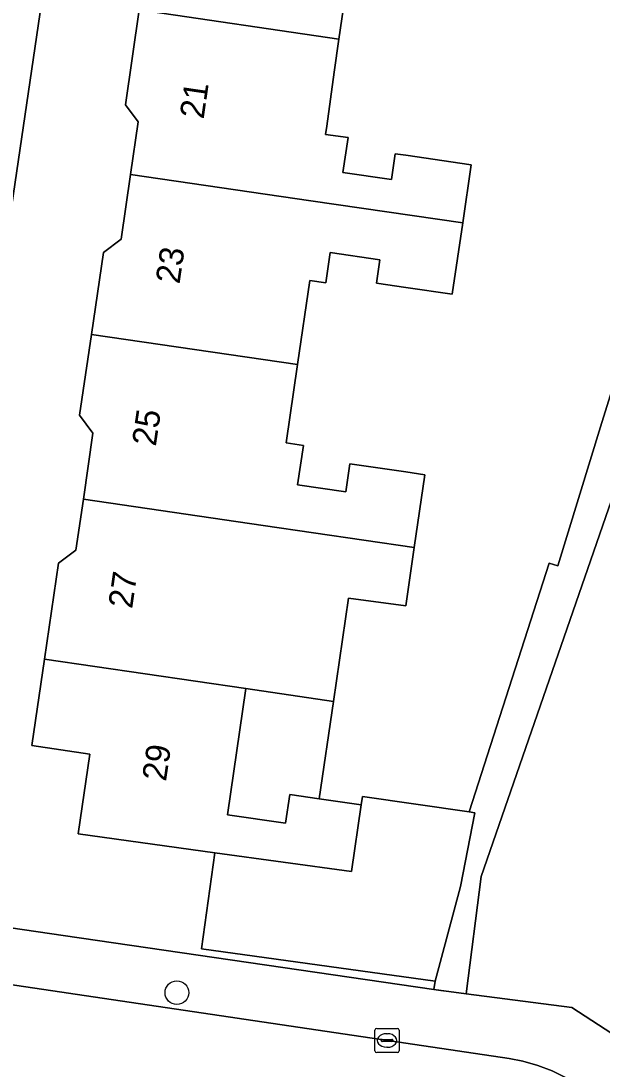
# Model space of a CAD drawing. Extents: x 159279 to 160377, y 384531 to 385888.
# Drawn here: x 159984.12 to 160008.1, y 384683.17 to 384726.45 of the extents above; entities that cross this region are included whole.
import ezdxf

# ---------------------------------------------------------------- set-up
doc = ezdxf.new("R2010")
doc.units = 0
for name, color, linetype in [('IMGEO_Boom', 7, 'Continuous'), ('IMGEO_Erf', 7, 'Continuous'), ('IMGEO_Kolk', 7, 'Continuous'), ('IMGEO_Muur', 7, 'Continuous'), ('IMGEO_Pand', 7, 'Continuous'), ('IMGEO_Pand_nummerreeks', 7, 'Continuous'), ('IMGEO_Rijbaan_lokaal_open', 7, 'Continuous'), ('IMGEO_Voetpad_open', 7, 'Continuous')]:
    doc.layers.add(name, color=color, linetype=linetype)

msp = doc.modelspace()

# ---------------------------------------------------------------- linework, layer by layer
at = {"layer": 'IMGEO_Boom'}
msp.add_circle((159990.556, 384686.322), 0.489, dxfattribs=at)
at = {"layer": 'IMGEO_Erf'}
for points in [[(159987.522, 384716.884), (159988.255, 384717.431), (159988.646, 384720.109), (159988.962, 384722.277), (159988.432, 384722.987), (159989.003, 384726.902), (159989.51, 384730.374), (159991.941, 384730.02), (159992.43, 384733.369), (159986.011, 384734.306), (159979.512, 384690.12)], [(159998.017, 384731.025), (159997.24, 384725.699), (159997.041, 384724.337), (159996.743, 384722.106), (159996.693, 384721.764), (159997.619, 384721.629), (159997.409, 384720.188), (159999.409, 384719.897), (159999.565, 384720.961), (160000, 384720.898), (160002.7, 384720.504), (160002.351, 384718.108), (160001.921, 384715.161), (160000, 384715.441), (159998.795, 384715.617), (159998.936, 384716.58), (159996.887, 384716.879), (159996.704, 384715.626), (159996.045, 384715.723), (159995.54, 384712.257), (159995.068, 384709.023), (159995.776, 384708.919), (159995.539, 384707.292), (159997.529, 384707.001), (159997.699, 384708.161), (160000, 384707.825), (160000.789, 384707.71), (160000.351, 384704.71), (160000, 384702.3), (159997.638, 384702.606), (159997.018, 384698.351), (159996.431, 384694.329), (159998.162, 384694.077), (159998.213, 384694.428), (160002.619, 384693.786), (160003.497, 384696.526), (160005.914, 384704.059), (160006.275, 384703.947), (160008.046, 384709.688), (160010.366, 384717.15)], [(160015.824, 384727.861), (160003.116, 384691.117), (160002.494, 384686.271), (160006.85, 384685.712), (160007.954, 384684.994), (160020.662, 384676.735)], [(159979.934, 384689.554), (159985.867, 384688.686), (160001.156, 384686.45), (160001.214, 384686.802), (159991.573, 384688.128), (159992.12, 384692.102), (159986.478, 384692.878), (159986.959, 384696.176), (159984.57, 384696.524), (159985.091, 384700.093), (159985.669, 384704.054), (159986.388, 384704.59), (159986.696, 384706.703), (159987.093, 384709.425), (159986.542, 384710.165), (159987.028, 384713.5), (159987.522, 384716.884)]]:
    msp.add_lwpolyline(points, dxfattribs=at)
at = {"layer": 'IMGEO_Kolk'}
for p, q in [((159998.803, 384684.849), (159999.655, 384684.849)), ((159998.728, 384683.923), (159998.728, 384684.775)), ((159999.03, 384684.392), (159999.428, 384684.392)), ((159999.216, 384684.629), (159999.241, 384684.629)), ((159999.729, 384684.775), (159999.729, 384683.923)), ((159998.987, 384684.343), (159998.987, 384684.355)), ((159999.425, 384684.306), (159999.027, 384684.306)), ((159999.239, 384684.069), (159999.214, 384684.069)), ((159999.471, 384684.355), (159999.471, 384684.343)), ((159999.655, 384683.849), (159998.803, 384683.849))]:
    msp.add_line(p, q, dxfattribs=at)
for points in [[(159998.803, 384684.849), (159999.655, 384684.849)], [(159998.728, 384683.923), (159998.728, 384684.775)], [(159999.729, 384684.775), (159999.729, 384683.923)], [(159999.655, 384683.849), (159998.803, 384683.849)]]:
    msp.add_lwpolyline(points, dxfattribs=at)
for centre, radius, start, end in [((159998.805, 384684.773), 0.0765, 91.552, 178.448), ((159998.805, 384684.773), 0.0765, 91.552, 178.448), ((159999.653, 384684.773), 0.0765, 1.552, 88.448), ((159999.653, 384684.773), 0.0765, 1.552, 88.448), ((159999.027, 384684.352), 0.0403, 85.8775, 175.7526), ((159999.432, 384684.354), 0.0386, 1.7309, 96.639), ((159999.024, 384684.342), 0.0366, 178.938, 274.7102), ((159999.428, 384684.349), 0.043, 264.8664, 352.4533), ((159998.805, 384683.925), 0.0765, 181.552, 268.448), ((159998.805, 384683.925), 0.0765, 181.552, 268.448), ((159999.653, 384683.925), 0.0765, 271.552, 358.448), ((159999.653, 384683.925), 0.0765, 271.552, 358.448)]:
    msp.add_arc(centre, radius, start, end, dxfattribs=at)
for centre, major_axis, ratio, start_param, end_param in [((159999.215, 384684.349), (-0.387, 0.002), 0.722429, 4.712389, 7.853982), ((159999.24, 384684.349), (-0.39, 0.002), 0.717154, 1.570796, 4.712389)]:
    msp.add_ellipse(centre, major_axis=major_axis, ratio=ratio, start_param=start_param, end_param=end_param, dxfattribs=at)
at = {"layer": 'IMGEO_Muur'}
msp.add_lwpolyline([(159985.867, 384688.686), (160001.55, 384686.392)], dxfattribs=at)
at = {"layer": 'IMGEO_Pand'}
for points in [[(159997.24, 384725.699), (159998.017, 384731.025), (160000, 384730.736), (160000.424, 384730.674), (160000.233, 384729.363), (160003.297, 384728.916), (160003.706, 384731.724), (160000, 384732.265), (159997.378, 384732.647), (159992.43, 384733.369), (159991.941, 384730.02), (159989.51, 384730.374), (159989.003, 384726.902)], [(159996.743, 384722.106), (159997.041, 384724.337), (159997.24, 384725.699), (159989.003, 384726.902), (159988.432, 384722.987), (159988.962, 384722.277), (159988.646, 384720.109), (159996.08, 384719.023), (160002.351, 384718.108), (160002.7, 384720.504), (160000, 384720.898), (159999.565, 384720.961), (159999.409, 384719.897), (159997.409, 384720.188), (159997.619, 384721.629), (159996.693, 384721.764)], [(159996.045, 384715.723), (159996.704, 384715.626), (159996.887, 384716.879), (159998.936, 384716.58), (159998.795, 384715.617), (160000, 384715.441), (160001.921, 384715.161), (160002.351, 384718.108), (159996.08, 384719.023), (159988.646, 384720.109), (159988.255, 384717.431), (159987.522, 384716.884), (159987.028, 384713.5), (159995.54, 384712.257)], [(159987.028, 384713.5), (159986.542, 384710.165), (159987.093, 384709.425), (159986.696, 384706.703), (159994.123, 384705.619), (160000.351, 384704.71), (160000.789, 384707.71), (160000, 384707.825), (159997.699, 384708.161), (159997.529, 384707.001), (159995.539, 384707.292), (159995.776, 384708.919), (159995.068, 384709.023), (159995.54, 384712.257)], [(160000.351, 384704.71), (159994.123, 384705.619), (159986.696, 384706.703), (159986.388, 384704.59), (159985.669, 384704.054), (159985.091, 384700.093), (159993.403, 384698.879), (159997.018, 384698.351), (159997.638, 384702.606), (160000, 384702.3)], [(159993.403, 384698.879), (159985.091, 384700.093), (159984.57, 384696.524), (159986.959, 384696.176), (159986.478, 384692.878), (159992.12, 384692.102), (159997.761, 384691.326), (159998.162, 384694.077), (159996.431, 384694.329), (159995.213, 384694.507), (159995.04, 384693.318), (159992.643, 384693.668)], [(159997.018, 384698.351), (159993.403, 384698.879), (159992.643, 384693.668), (159995.04, 384693.318), (159995.213, 384694.507), (159996.431, 384694.329)], [(160002.619, 384693.786), (159998.213, 384694.428), (159998.162, 384694.077), (159997.761, 384691.326), (159992.12, 384692.102), (159991.573, 384688.128), (160001.214, 384686.802), (160002.257, 384690.708), (160002.853, 384693.752)]]:
    msp.add_lwpolyline(points, close=True, dxfattribs=at)
at = {"layer": 'IMGEO_Rijbaan_lokaal_open'}
msp.add_lwpolyline([(160017.548, 384675.592), (160007.173, 384682.483), (160006.625, 384682.812), (160006.05, 384683.092), (160005.452, 384683.318), (160004.836, 384683.491), (160004.273, 384683.598), (160000, 384684.233), (159979.103, 384687.339), (159978.475, 384687.432), (159977.743, 384682.633), (159978.391, 384682.533), (159989.406, 384680.84), (160000, 384679.288), (160002.344, 384678.944), (160002.994, 384678.871), (160003.762, 384678.719), (160004.514, 384678.5), (160005.242, 384678.214), (160005.943, 384677.865), (160006.609, 384677.454), (160008.425, 384676.261)], dxfattribs=at)
at = {"layer": 'IMGEO_Voetpad_open'}
for points in [[(159976.868, 384687.895), (159978.475, 384687.432), (159979.103, 384687.339), (159979.504, 384690.11), (159979.512, 384690.12), (159986.011, 384734.306)], [(160014.315, 384729.455), (160012.16, 384722.524), (160010.366, 384717.15), (160008.046, 384709.688), (160006.275, 384703.947), (160005.914, 384704.059), (160003.497, 384696.526), (160002.619, 384693.786), (160002.853, 384693.752), (160002.257, 384690.708), (160001.214, 384686.802), (160001.156, 384686.45), (160002.494, 384686.271), (160003.116, 384691.117), (160015.824, 384727.861)], [(159979.512, 384690.12), (159979.504, 384690.11), (159979.103, 384687.339), (160000, 384684.233), (160004.273, 384683.598), (160004.836, 384683.491), (160005.452, 384683.318), (160006.05, 384683.092), (160006.625, 384682.812), (160007.173, 384682.483), (160017.548, 384675.592)], [(159985.867, 384688.686), (159979.934, 384689.554)], [(160023.745, 384674.732), (160020.662, 384676.735), (160007.954, 384684.994), (160006.85, 384685.712), (160002.494, 384686.271), (160001.156, 384686.45), (159985.867, 384688.686)]]:
    msp.add_lwpolyline(points, dxfattribs=at)

# ---------------------------------------------------------------- texts
at = {"layer": 'IMGEO_Pand_nummerreeks'}
for s, rotation, p in [('21', 81.6981, (159991.657, 384722.371)), ('23', 81.6979, (159990.663, 384715.558)), ('25', 81.6979, (159989.685, 384708.856)), ('27', 81.6981, (159988.707, 384702.153)), ('29', 81.7038, (159990.105, 384695.021))]:
    msp.add_text(s, height=1, rotation=rotation, dxfattribs=at).set_placement(p)

doc.saveas('drawing.dxf')
